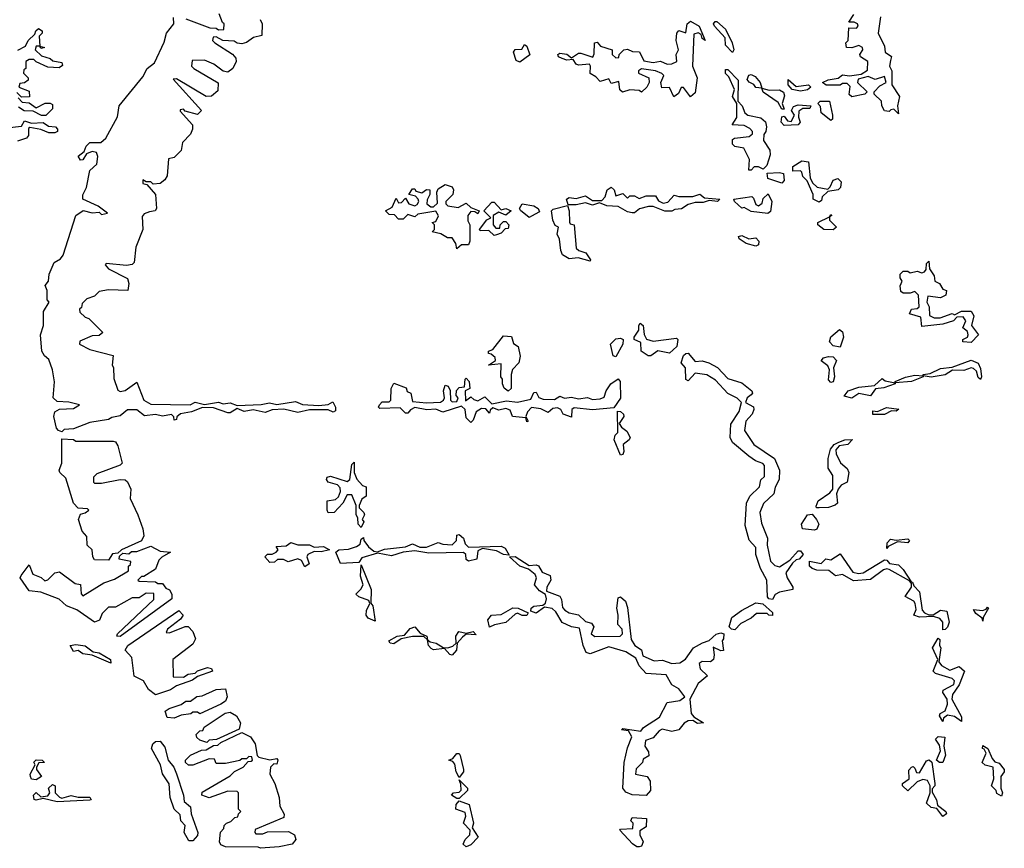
# Model space of a CAD drawing. Extents: x 2106670 to 2323771, y 35271 to 224896.
# Tile 412 of 419: x 2304844 to 2309058, y 180438 to 183983. Entities that reach past the tile are written whole.
import ezdxf

# ---------------------------------------------------------------- set-up
doc = ezdxf.new("R2010")
doc.units = 0

msp = doc.modelspace()

# ---------------------------------------------------------------- linework, layer by layer
at = {"layer": '0CON20XD'}
for points in [[(2305025, 182220), (2305010, 182225), (2305002.5, 182235), (2304990, 182285), (2304994.5, 182305.5), (2305015, 182316.7), (2305075, 182320), (2305100, 182335), (2305055, 182346.7), (2305005, 182348.8), (2304988, 182365), (2304993.9, 182433.9), (2304984.3, 182485), (2304969.2, 182529.2), (2304950, 182545), (2304938.8, 182565), (2304934, 182635), (2304946, 182675), (2304945.8, 182734.2), (2304970, 182775), (2304962.5, 182785), (2304962.5, 182825), (2304953.6, 182846.4), (2304968, 182865), (2304970, 182895), (2304992, 182945), (2305019.6, 182960.4), (2305030, 182975), (2305084.5, 183145), (2305116.4, 183166.4), (2305155, 183156.7), (2305185, 183160), (2305195, 183150), (2305220, 183155), (2305180, 183185), (2305114.2, 183215), (2305114.2, 183234.2), (2305130.6, 183265), (2305145, 183337.5), (2305174.2, 183365.8), (2305178.3, 183398.3), (2305173.3, 183415), (2305155, 183419.2), (2305130, 183410), (2305115, 183383.3), (2305105, 183382.5), (2305095, 183400), (2305120.7, 183419.3), (2305128.3, 183441.7), (2305145, 183457.5), (2305191.9, 183458.1), (2305213.5, 183476.5), (2305262.5, 183567.5), (2305270, 183615), (2305371.8, 183738.2), (2305390, 183775), (2305421.7, 183798.3), (2305463, 183887), (2305472.5, 183925), (2305504.4, 183965), (2305502.5, 183992.5)], [(2305555, 183987.5), (2305658.3, 183948.3), (2305685, 183947.5), (2305695, 183940), (2305718.3, 183941.7), (2305720, 183965), (2305711.7, 183971.7), (2305698.3, 184008.3)], [(2308605, 183580), (2308585, 183600), (2308571.7, 183598.3), (2308565, 183590), (2308545, 183593.3), (2308534, 183615), (2308532.5, 183635), (2308500, 183665), (2308500, 183675), (2308525, 183700), (2308552.5, 183715), (2308545, 183740), (2308505, 183727.5), (2308475, 183740), (2308431.7, 183728.3), (2308430, 183715), (2308470, 183675), (2308460, 183665), (2308405, 183653.3), (2308393, 183663), (2308397.5, 183697.5), (2308385, 183710), (2308365, 183710), (2308355, 183703.3), (2308295, 183703.8), (2308280, 183715), (2308303.9, 183726.1), (2308347, 183733), (2308365, 183746.7), (2308395, 183742.5), (2308445, 183750), (2308472.5, 183767.5), (2308473.8, 183805), (2308442.5, 183825), (2308440, 183835), (2308452.5, 183855), (2308450, 183865), (2308435, 183872.5), (2308405, 183862.5), (2308382.5, 183865), (2308380, 183885), (2308390, 183895), (2308391.7, 183948.3), (2308425, 183947.5), (2308432.5, 183955), (2308430, 183965), (2308415, 183972.5), (2308392.5, 183972.5), (2308413.3, 184005)], [(2308527.5, 183995), (2308518, 183925), (2308545, 183870), (2308547.5, 183845), (2308575.5, 183825.6), (2308570.8, 183809.2), (2308566, 183785), (2308575.8, 183765), (2308576.7, 183705), (2308608.8, 183655), (2308600, 183615), (2308605, 183580)], [(2304837, 183853), (2304869.6, 183870.5), (2304880, 183895), (2304909.3, 183920.7), (2304913.3, 183935), (2304925, 183946), (2304940, 183935), (2304940, 183925), (2304927.5, 183912.5), (2304930, 183870), (2304950, 183865), (2304935, 183860), (2304930, 183870), (2304915, 183870), (2304910, 183855), (2304938.3, 183828.3), (2304975, 183816.7), (2304986.7, 183806.7), (2305025, 183800), (2305027, 183787), (2305013, 183777), (2304965, 183780), (2304915, 183802.5), (2304905, 183812.5), (2304885, 183812.5), (2304870, 183805), (2304870, 183775), (2304861.7, 183768.3), (2304860, 183755), (2304880, 183735), (2304880, 183725), (2304865, 183712.5), (2304845, 183710), (2304840, 183695), (2304885, 183677.5), (2304887, 183653), (2304852.5, 183652.5), (2304831.7, 183671.7)], [(2305873.8, 183983.8), (2305881.2, 183965), (2305880, 183915), (2305845, 183907.5), (2305815, 183886.2), (2305795, 183880), (2305775, 183882.5), (2305761.7, 183891.7), (2305713.6, 183893.6), (2305685, 183910), (2305671.7, 183908.3), (2305670, 183895), (2305680, 183885), (2305755.6, 183835.6), (2305769.1, 183819.1), (2305770.8, 183805), (2305755.7, 183775), (2305735, 183758.8), (2305715, 183763.3), (2305675, 183792.5), (2305635, 183810), (2305581.7, 183808.3), (2305580, 183785), (2305590, 183775), (2305693.6, 183713.6), (2305691.7, 183678.3), (2305665, 183656), (2305642.5, 183655), (2305515, 183730), (2305501.7, 183728.3), (2305622.5, 183595), (2305605, 183577.5), (2305552.5, 183592.5), (2305545, 183600), (2305531.7, 183598.3), (2305531.7, 183591.7), (2305583.9, 183533.9), (2305584, 183515), (2305575, 183493.3), (2305541.7, 183458.3), (2305535, 183423.8), (2305505, 183393.3), (2305481.7, 183388.3), (2305475.5, 183315), (2305465, 183298), (2305445, 183282.5), (2305415, 183280), (2305405, 183290), (2305385, 183290), (2305371.7, 183298.3), (2305371.7, 183281.7), (2305388.3, 183278.3), (2305426, 183236), (2305429.2, 183175), (2305423.9, 183166.1), (2305399.2, 183160.8), (2305377.5, 183152.5), (2305368.3, 183141.7), (2305370.8, 183085), (2305340.7, 183009.3), (2305334, 182945), (2305325, 182936), (2305301.7, 182931.7), (2305215, 182940), (2305210, 182935), (2305225, 182917.5), (2305305, 182876.2), (2305311.2, 182855), (2305307.5, 182825), (2305225, 182827.5), (2305185, 182820), (2305165, 182800), (2305131.7, 182788.3), (2305111.7, 182768.3), (2305108.3, 182751.7), (2305100, 182745), (2305101.7, 182731.7), (2305125, 182710), (2305140, 182705), (2305200, 182645), (2305185, 182632.5), (2305155, 182630), (2305101.7, 182608.3), (2305100, 182595), (2305145, 182572.5), (2305245, 182546.2), (2305240, 182505), (2305245.8, 182495), (2305247.5, 182447.5), (2305265, 182397.5), (2305275, 182392.5), (2305295, 182396.2), (2305345, 182432.5), (2305375.5, 182355.6), (2305405, 182337.5), (2305574.1, 182335.9), (2305595, 182346), (2305635, 182336.2), (2305695, 182346.2), (2305715, 182340), (2305745, 182344), (2305775, 182332.5), (2305877.3, 182337.3), (2305913.9, 182343.9), (2305945, 182336), (2306025, 182348.8), (2306055, 182336.9), (2306125, 182332.5), (2306165, 182336.2), (2306185, 182347.5), (2306196, 182325), (2306195, 182310), (2306186.1, 182303.9), (2306165, 182313.8), (2306085, 182313.8), (2306035, 182302.5), (2305975, 182316.7), (2305925, 182314), (2305895, 182302.5), (2305843.8, 182313.8), (2305805, 182306.7), (2305775, 182320), (2305745, 182301.2), (2305735, 182301.2), (2305673, 182323), (2305626.4, 182323.6), (2305580, 182305), (2305533, 182297), (2305516.4, 182283.6), (2305515, 182272.5), (2305505, 182270), (2305503.6, 182283.6), (2305493.6, 182293.6), (2305455, 182286.7), (2305425, 182294.2), (2305378, 182288), (2305345, 182313.8), (2305306.2, 182313.8), (2305275, 182288.8), (2305238.3, 182281.7), (2305225, 182272.5), (2305145, 182260), (2305075, 182232.5), (2305035, 182230), (2305025, 182220)], [(2307715, 183653.3), (2307685, 183692.5), (2307675, 183692.5), (2307663, 183667), (2307643.9, 183653.9), (2307625, 183692.5), (2307591.7, 183691.7), (2307587.5, 183715), (2307600, 183745), (2307592.5, 183752.5), (2307565, 183763.8), (2307505, 183772.5), (2307492.5, 183765), (2307492.5, 183755), (2307536.7, 183735), (2307537.5, 183715), (2307527.5, 183695), (2307505, 183673.3), (2307495, 183680), (2307455, 183682.5), (2307423.6, 183673.6), (2307413, 183683), (2307408.3, 183718.3), (2307375, 183710), (2307365, 183730), (2307328.3, 183718.3), (2307309.3, 183739.3), (2307285, 183752.5), (2307287.5, 183785), (2307283, 183793), (2307235, 183788.8), (2307225, 183793.3), (2307212.5, 183812.5), (2307185, 183810), (2307165, 183816.7), (2307150, 183825), (2307147.5, 183835), (2307155, 183840), (2307185, 183835.7), (2307205, 183820), (2307235, 183840), (2307245, 183840), (2307297, 183823), (2307303, 183837), (2307303.3, 183885), (2307315, 183887.5), (2307330, 183870), (2307380, 183855), (2307380, 183835), (2307395, 183820), (2307408.3, 183821.7), (2307410, 183835), (2307430, 183855), (2307445, 183857.5), (2307467, 183847), (2307496, 183846), (2307515, 183807.5), (2307555, 183800), (2307585.9, 183805.9), (2307615, 183793.3), (2307635, 183793.8), (2307656.7, 183805), (2307654, 183835), (2307663.8, 183855), (2307654.1, 183894.1), (2307656.7, 183925), (2307665, 183937.5), (2307695, 183927.5), (2307700, 183965), (2307715, 183976.7), (2307752.5, 183955), (2307777.5, 183895), (2307765, 183902.5), (2307760, 183920), (2307747.5, 183927.5), (2307729.3, 183920.7), (2307726, 183855), (2307723.9, 183783.9), (2307743.8, 183735), (2307735, 183670), (2307715, 183653.3)], [(2307895, 183843.3), (2307864.3, 183874.3), (2307863.3, 183905), (2307817.5, 183955), (2307813.3, 183965), (2307820, 183975), (2307827.5, 183975), (2307865, 183942.5), (2307892.5, 183885), (2307900, 183855), (2307895, 183843.3)], [(2306985, 183802), (2306969.3, 183809.3), (2306957.5, 183845), (2306964.2, 183855.8), (2306993, 183857), (2307005, 183877.5), (2307015, 183870), (2307027, 183833), (2306985, 183802)], [(2307975, 183340), (2307965, 183340), (2307966.7, 183385), (2307943.6, 183433.6), (2307905, 183440), (2307895, 183450), (2307895, 183470), (2307903, 183477), (2307966.4, 183483.6), (2307980, 183495), (2307980, 183505), (2307968.3, 183518.3), (2307945, 183530), (2307893, 183533), (2307913.3, 183565), (2307912.5, 183625), (2307894.2, 183655), (2307903.3, 183685), (2307878.8, 183738.8), (2307865, 183752.5), (2307865, 183770), (2307875, 183770), (2307918.8, 183725), (2307917.5, 183635), (2307936.2, 183615), (2307947.5, 183585), (2307960, 183575), (2308015, 183563.3), (2308035.9, 183545.9), (2308040, 183525), (2308037.5, 183505), (2308028.3, 183491.7), (2308027, 183467), (2308053.8, 183425), (2308056, 183405), (2308040.7, 183359.3), (2308025, 183343.8), (2308005, 183353.3), (2307986.7, 183353.3), (2307975, 183340)], [(2308115, 183600), (2308105, 183600), (2308089.3, 183629.3), (2308025, 183673.3), (2308020, 183690), (2307995, 183693.3), (2307986.2, 183706.2), (2307966.2, 183716.2), (2307957, 183727), (2307964.1, 183745.9), (2307975, 183748.8), (2307990.8, 183740.8), (2308012.5, 183715), (2308020, 183690), (2308051.2, 183681.2), (2308095, 183683.3), (2308113, 183673), (2308117, 183657), (2308107.5, 183625), (2308115, 183600)], [(2308185, 183677.5), (2308150, 183685), (2308133.3, 183705), (2308133, 183727), (2308167.5, 183697.5), (2308220, 183705), (2308230, 183695), (2308215, 183683.8), (2308185, 183677.5)], [(2304838.3, 183648.3), (2304855, 183630), (2304885, 183627.5), (2304915, 183606.7), (2304953.6, 183626.4), (2304975, 183626.2), (2304985, 183620), (2304985, 183602.5), (2304956.1, 183573.9), (2304937, 183573), (2304901.7, 183591.7), (2304863.9, 183593.9), (2304838.8, 183608.8)], [(2308115, 183530), (2308103.3, 183545), (2308105, 183567.5), (2308115, 183570), (2308130, 183550), (2308145, 183547.5), (2308160, 183575), (2308146.7, 183595), (2308155, 183612.5), (2308175, 183618.8), (2308230, 183615), (2308226, 183604), (2308195, 183603.8), (2308178.8, 183591.2), (2308176.2, 183566.2), (2308183.3, 183545), (2308175, 183533.3), (2308115, 183530)], [(2308315, 183552.5), (2308273.3, 183585), (2308271.7, 183611.7), (2308260, 183625), (2308270, 183635), (2308310, 183635), (2308322.5, 183575), (2308321.7, 183558.3), (2308315, 183552.5)], [(2304790, 183520), (2304851.7, 183528.3), (2304865, 183550), (2304895, 183540), (2304945, 183543.3), (2304968.3, 183528.3), (2304997.5, 183525), (2305006.7, 183515), (2305006.7, 183505), (2304995, 183498.8), (2304969.3, 183499.3), (2304935, 183513.3), (2304888.3, 183521.7), (2304882.5, 183517.5), (2304882.5, 183487.5), (2304873.3, 183476.7), (2304835, 183464)], [(2308265, 183202.5), (2308240, 183215), (2308240, 183235), (2308213.8, 183293.8), (2308195, 183312.5), (2308191.2, 183331.2), (2308185, 183336.7), (2308153.3, 183335), (2308153.3, 183355), (2308190.6, 183379.4), (2308220, 183375), (2308226.7, 183306.7), (2308236.7, 183285), (2308257.3, 183267.3), (2308301.7, 183258.3), (2308312.5, 183267.5), (2308325, 183296.2), (2308345, 183303.3), (2308359.6, 183289.5), (2308356.2, 183265), (2308346.7, 183255), (2308301.7, 183248.3), (2308277.5, 183225), (2308275, 183210), (2308265, 183202.5)], [(2308105, 183283.8), (2308045, 183303.3), (2308043.3, 183326.7), (2308095, 183330), (2308112.5, 183325), (2308115.8, 183295), (2308105, 183283.8)], [(2306715, 183002.5), (2306710, 183025), (2306695, 183050), (2306675, 183050), (2306647, 183067), (2306610, 183075), (2306620, 183085), (2306620, 183105), (2306610, 183115), (2306625, 183120), (2306636.4, 183143.6), (2306625, 183163.3), (2306548.3, 183151.7), (2306535, 183140), (2306505, 183150), (2306485, 183130), (2306465, 183130), (2306448.3, 183148.3), (2306425, 183150), (2306410, 183165), (2306438.3, 183181.7), (2306455, 183220), (2306465, 183200), (2306478.3, 183201.7), (2306495, 183220), (2306510, 183195), (2306535, 183187.5), (2306545, 183192.5), (2306552.5, 183205), (2306550, 183215), (2306538.3, 183228.3), (2306510, 183235), (2306525, 183260), (2306535, 183260), (2306540, 183250), (2306565, 183242.5), (2306585, 183256.7), (2306600, 183255), (2306600, 183235), (2306587.5, 183212.5), (2306586.7, 183195), (2306603, 183183), (2306615, 183182.5), (2306631.7, 183198.3), (2306630, 183245), (2306635, 183260), (2306665, 183277.5), (2306695, 183267.5), (2306700, 183255), (2306697.5, 183235), (2306667.5, 183205), (2306667.5, 183195), (2306676.2, 183186.2), (2306720.7, 183179.3), (2306755, 183197.5), (2306775, 183180), (2306810, 183165), (2306805, 183152.5), (2306791.7, 183161.7), (2306775, 183162.5), (2306762.5, 183145), (2306762.5, 183122.5), (2306770, 183105), (2306770, 183035), (2306765, 183020), (2306735, 183020), (2306715, 183002.5)], [(2307465, 183156.7), (2307445, 183161.2), (2307405, 183183.8), (2307357, 183187), (2307325, 183200), (2307295, 183190), (2307265, 183200), (2307225, 183191.2), (2307191.7, 183191.7), (2307183.8, 183215), (2307195, 183222.5), (2307225, 183218.8), (2307265, 183230), (2307295, 183210), (2307335, 183210), (2307350, 183225), (2307357.5, 183255), (2307375, 183266.7), (2307387.5, 183255), (2307395, 183230), (2307425, 183240), (2307445, 183220), (2307455, 183230), (2307475, 183230), (2307495, 183217.5), (2307525, 183230), (2307565, 183230), (2307578.3, 183208.3), (2307597.7, 183197.7), (2307617.5, 183202.5), (2307645, 183232.5), (2307665, 183226.7), (2307725, 183226.2), (2307755, 183236.2), (2307775, 183221.2), (2307840, 183215), (2307830, 183205), (2307795, 183210), (2307769.6, 183200.5), (2307735, 183201.2), (2307705, 183192.5), (2307675.9, 183174.1), (2307648.3, 183171.7), (2307635, 183163.8), (2307605, 183164), (2307555, 183183.3), (2307535, 183183.8), (2307496, 183174), (2307475, 183157.5), (2307465, 183156.7)], [(2308045, 183153.3), (2307975, 183162.5), (2307945, 183180), (2307935, 183176.7), (2307902.5, 183205), (2307900, 183215), (2307976.7, 183226.7), (2307985, 183220), (2307995, 183192.5), (2308005, 183186.7), (2308021.2, 183198.8), (2308025, 183217.5), (2308047.5, 183237.5), (2308062.5, 183205), (2308057, 183163), (2308045, 183153.3)], [(2306875, 183060), (2306851.7, 183081.7), (2306815, 183080), (2306812.5, 183085), (2306843.6, 183126.4), (2306860, 183135), (2306830, 183165), (2306865, 183202.5), (2306875, 183202.5), (2306905, 183170), (2306925, 183175.7), (2306946.7, 183165), (2306925, 183147.5), (2306895, 183160), (2306870, 183145), (2306870, 183105), (2306881.7, 183091.7), (2306898.3, 183091.7), (2306900, 183105), (2306915, 183120), (2306925, 183120), (2306937.5, 183105), (2306935, 183090), (2306921.7, 183088.3), (2306905, 183070), (2306885, 183062.5), (2306875, 183060)], [(2307025, 183137.5), (2306986.7, 183166.7), (2306983.3, 183175), (2306994, 183196), (2307045, 183186.7), (2307062.5, 183175), (2307068.3, 183161.7), (2307035, 183142.5), (2307025, 183137.5)], [(2307285, 182950), (2307234.4, 182964.4), (2307195, 182960.6), (2307167, 182977), (2307159.2, 182995), (2307154.2, 183044.2), (2307144.2, 183065), (2307150, 183095), (2307135, 183103.3), (2307126.2, 183125), (2307120, 183165), (2307127, 183173), (2307188.3, 183188.3), (2307195.9, 183165.9), (2307196.7, 183116.7), (2307200, 183110), (2307216.7, 183105), (2307226.1, 183006.1), (2307237.5, 182995), (2307266.2, 182985), (2307287.5, 182955), (2307285, 182950)], [(2308325, 183083.8), (2308285, 183086.2), (2308260, 183105), (2308260, 183115), (2308310, 183140), (2308315, 183150), (2308320, 183145), (2308310, 183140), (2308310, 183125), (2308340, 183095), (2308325, 183083.8)], [(2307995, 183014), (2307953.3, 183025), (2307922.5, 183045), (2307920, 183055), (2307935, 183060), (2307965, 183046), (2307995, 183050), (2308007.5, 183035), (2308005, 183020), (2307995, 183014)], [(2308915, 182602.5), (2308880, 182605), (2308880, 182615), (2308900, 182625), (2308903.3, 182635), (2308899.3, 182649.3), (2308880, 182665), (2308892.5, 182695), (2308881.7, 182711.7), (2308855, 182710), (2308840, 182695), (2308795, 182680), (2308705, 182670), (2308700, 182710), (2308652.5, 182725), (2308660, 182745), (2308685, 182747.5), (2308692.5, 182755), (2308690, 182805), (2308675, 182820), (2308655, 182812.5), (2308625, 182813.3), (2308615, 182820), (2308612.5, 182845), (2308620, 182865), (2308611.7, 182878.3), (2308612.5, 182895), (2308625, 182906.7), (2308645, 182906.7), (2308655, 182900), (2308685, 182907.5), (2308705, 182900), (2308716.2, 182903.8), (2308723.8, 182915), (2308725, 182940), (2308735, 182950), (2308737.5, 182917.5), (2308757, 182887), (2308760, 182865), (2308780, 182855), (2308795, 182830), (2308810, 182825), (2308806.7, 182805), (2308785, 182793.3), (2308730, 182800), (2308726.7, 182775), (2308736.2, 182755), (2308737.5, 182717.5), (2308757, 182707), (2308783, 182707), (2308835, 182726.2), (2308845, 182720), (2308875, 182736.2), (2308915, 182736.2), (2308926.7, 182716.7), (2308916.7, 182675), (2308946.7, 182635), (2308915, 182602.5)], [(2307545, 182544.4), (2307533.3, 182545), (2307503.3, 182565), (2307501.7, 182601.7), (2307473.3, 182615), (2307473.3, 182625), (2307493.3, 182655), (2307493.3, 182675), (2307500, 182685), (2307512.5, 182675), (2307516, 182636), (2307526.2, 182616.2), (2307555, 182607.5), (2307655, 182620), (2307660, 182615), (2307655.6, 182584.4), (2307625, 182556.2), (2307575, 182566.7), (2307545, 182544.4)], [(2308355, 182582.5), (2308325, 182587.5), (2308310, 182605), (2308315, 182626.7), (2308352.5, 182657.5), (2308365, 182647.5), (2308370, 182625), (2308355, 182582.5)], [(2306935, 182393.3), (2306917, 182407), (2306910, 182425), (2306910, 182445), (2306902.5, 182455), (2306905, 182510), (2306850, 182505), (2306880, 182525), (2306878.3, 182538.3), (2306862.5, 182552.5), (2306850, 182555), (2306850, 182565), (2306868.3, 182571.7), (2306915, 182630), (2306948.3, 182628.3), (2306957.5, 182597.5), (2306977.5, 182585), (2306986.4, 182543.6), (2306980, 182515), (2306953.6, 182486.4), (2306947.5, 182465), (2306946.7, 182405), (2306935, 182393.3)], [(2307395, 182540), (2307383.8, 182545), (2307372, 182595), (2307395, 182618), (2307415, 182620), (2307426.2, 182615), (2307425.7, 182595), (2307395, 182540)], [(2308065, 181502.5), (2308050, 181505), (2308043.6, 181513.6), (2308040.8, 181585), (2308014.2, 181635), (2307994.3, 181695), (2307994, 181725), (2307966.1, 181756.1), (2307948.3, 181818.3), (2307954.5, 181915), (2307969.2, 181945), (2308010, 181985), (2308016.1, 182013.9), (2308031.2, 182028.8), (2308031.2, 182075), (2308024.2, 182084.2), (2307993.3, 182095), (2307963.8, 182115), (2307895, 182174.2), (2307884.3, 182195.7), (2307886.8, 182253.2), (2307923, 182307), (2307932.5, 182345), (2307914.2, 182364.2), (2307875, 182384.2), (2307821.2, 182441.2), (2307785, 182464.3), (2307735, 182471.2), (2307705, 182437.5), (2307695, 182443.8), (2307693.3, 182493.3), (2307674.4, 182515), (2307685, 182546.7), (2307694.4, 182555.6), (2307705, 182555.7), (2307735, 182520), (2307765, 182523.8), (2307792.5, 182515), (2307830, 182495), (2307875, 182448), (2307935, 182430), (2307976.7, 182395), (2307980, 182385), (2307975, 182377.5), (2307957.5, 182365), (2307950, 182345), (2307985, 182326.2), (2307986.2, 182315), (2307978, 182295), (2307951.2, 182265), (2307945.7, 182225), (2307985.5, 182165.5), (2308074, 182105), (2308095.5, 182055.5), (2308093.8, 182015), (2308077.5, 181982.5), (2308072, 181955), (2308026.4, 181913.6), (2308010.8, 181875), (2308018.7, 181828.7), (2308044, 181765), (2308043.3, 181735), (2308056.9, 181666.9), (2308075, 181648), (2308095, 181642.5), (2308140, 181670), (2308175, 181710), (2308185, 181710), (2308197.5, 181695), (2308180, 181675), (2308167.5, 181672.5), (2308151.7, 181658.3), (2308123, 181617), (2308128.8, 181595), (2308153.3, 181555), (2308152.5, 181545), (2308095, 181533.3), (2308077, 181523), (2308065, 181502.5)], [(2308315, 182431.2), (2308305, 182442.5), (2308310, 182485), (2308301.7, 182501.7), (2308273.6, 182523.6), (2308284.3, 182535.7), (2308305, 182542.5), (2308325, 182540), (2308340, 182525), (2308327, 182493), (2308331.2, 182455), (2308325, 182433.8), (2308315, 182431.2)], [(2308405, 182364.4), (2308372.5, 182372.5), (2308390, 182395), (2308435, 182410.8), (2308502, 182418), (2308535, 182447.5), (2308548.3, 182438.3), (2308590, 182430), (2308590, 182435), (2308635, 182453.3), (2308675, 182462.5), (2308710, 182460), (2308710, 182465), (2308740, 182470), (2308785, 182490.8), (2308835, 182496), (2308915, 182526.7), (2308945, 182513.3), (2308955, 182490), (2308960, 182455), (2308955, 182443.3), (2308945, 182452.5), (2308938.8, 182478.8), (2308925, 182491.2), (2308915, 182493.8), (2308885, 182482.5), (2308836.4, 182483.6), (2308805, 182464.3), (2308745, 182453.3), (2308710, 182460), (2308710, 182455), (2308660, 182435), (2308590, 182430), (2308590, 182425), (2308541.7, 182408.3), (2308506.2, 182403.8), (2308485, 182373.3), (2308435, 182384.2), (2308405, 182364.4)], [(2306775, 182260), (2306755, 182280), (2306750, 182315), (2306735, 182330), (2306655, 182304), (2306625, 182316.2), (2306586.1, 182313.9), (2306535, 182323.3), (2306516, 182314), (2306505, 182300), (2306495, 182300), (2306473, 182323), (2306385, 182320), (2306380, 182325), (2306383.3, 182335), (2306395, 182347.5), (2306425, 182347.5), (2306432.5, 182355), (2306433.3, 182405), (2306445, 182427.5), (2306498.3, 182408.3), (2306501.7, 182391.7), (2306517.5, 182385), (2306525, 182350), (2306585, 182343.3), (2306645, 182346.7), (2306657.5, 182355), (2306662.5, 182365), (2306657.5, 182395), (2306665, 182420), (2306677.5, 182415), (2306687, 182397), (2306687.5, 182355), (2306695, 182347.5), (2306715, 182350), (2306720, 182365), (2306712.5, 182375), (2306713, 182397), (2306725, 182410), (2306748.3, 182411.7), (2306750, 182445), (2306755, 182450), (2306767.5, 182435), (2306770, 182405), (2306750, 182395), (2306752.5, 182352.5), (2306775, 182370), (2306787.5, 182357.5), (2306805, 182352.5), (2306835, 182370), (2306865, 182340), (2306927, 182353), (2306975, 182346.2), (2307031.2, 182358.8), (2307045, 182387.5), (2307055, 182390), (2307066.2, 182366.2), (2307085, 182358.8), (2307132.5, 182357.5), (2307155, 182372.5), (2307175, 182363.3), (2307205, 182367.5), (2307235, 182361.2), (2307273.8, 182366.2), (2307295, 182358), (2307328.6, 182361.4), (2307345, 182367.5), (2307353.8, 182395), (2307373.3, 182425), (2307405, 182446.7), (2307413.3, 182435), (2307415.8, 182364.2), (2307387, 182323), (2307295, 182313.3), (2307217, 182323), (2307207.5, 182315), (2307205, 182282.5), (2307170, 182295), (2307160, 182315), (2307145, 182322.5), (2307125, 182320), (2307105, 182302.5), (2307075, 182318), (2307035, 182323.3), (2307017.5, 182305), (2307010, 182285), (2307020, 182265), (2307015, 182262.5), (2307010, 182280), (2306953.3, 182285), (2306943, 182313), (2306925, 182320), (2306895, 182312.5), (2306868.3, 182321.7), (2306857.5, 182312.5), (2306855, 182300), (2306838.3, 182318.3), (2306820.4, 182319.5), (2306797.5, 182305), (2306785, 182270), (2306775, 182260)], [(2307415, 182120), (2307387.5, 182185), (2307392.5, 182205), (2307403.6, 182216.4), (2307402.5, 182307.5), (2307415, 182306), (2307427.5, 182295), (2307430, 182285), (2307410, 182255), (2307419.3, 182239.3), (2307443, 182223), (2307456.2, 182195), (2307452.5, 182185), (2307426.7, 182165), (2307430, 182135), (2307425, 182122.5), (2307415, 182120)], [(2308495, 182293.8), (2308495, 182310), (2308515, 182306), (2308553.3, 182323.3), (2308606.2, 182316.2), (2308595, 182307.5), (2308575, 182310), (2308545, 182294.2), (2308495, 182293.8)], [(2305225, 181670), (2305165, 181672.5), (2305157.5, 181685), (2305154.1, 181714.1), (2305132.9, 181735), (2305131.4, 181771.4), (2305112.2, 181795), (2305096.1, 181843.9), (2305105, 181867.5), (2305125, 181872.5), (2305140, 181885), (2305135, 181890), (2305095, 181893.3), (2305075, 181914), (2305042, 182022), (2305016.7, 182045), (2305013.3, 182055), (2305024.5, 182085), (2305025, 182190), (2305075, 182187.5), (2305085, 182180), (2305245, 182180), (2305255, 182177.5), (2305265, 182160), (2305283.3, 182085), (2305275, 182076.7), (2305175, 182040), (2305160, 182025), (2305160, 182005), (2305165, 182000), (2305195, 182000), (2305275, 182016.2), (2305295, 182013.8), (2305305, 182006), (2305319.4, 181975), (2305317.1, 181935), (2305350, 181865), (2305371.1, 181805), (2305375.6, 181774.4), (2305365, 181753.3), (2305280, 181715), (2305265, 181700), (2305241.7, 181698.3), (2305225, 181670)], [(2308265, 181893.8), (2308254.2, 181894.2), (2308252.3, 181902.3), (2308260.8, 181925), (2308310.8, 181959.2), (2308323.8, 181975), (2308323.3, 182033.3), (2308304.2, 182064.2), (2308303.1, 182105), (2308313.8, 182146.2), (2308330, 182165), (2308350, 182175), (2308375, 182185.7), (2308407.5, 182187.5), (2308387.5, 182165), (2308350.7, 182159.3), (2308337, 182143), (2308337.5, 182125), (2308356.4, 182086.4), (2308385, 182063.3), (2308392.5, 182045), (2308385.8, 182005), (2308358.8, 181991.2), (2308346.7, 181975), (2308340, 181955), (2308343.8, 181915), (2308334.2, 181905.8), (2308305, 181896), (2308265, 181893.8)], [(2306305, 181810), (2306293.3, 181825), (2306291.7, 181851.7), (2306284.1, 181864.1), (2306283.8, 181905), (2306265, 181950), (2306245, 181950), (2306227.5, 181915), (2306190, 181875), (2306165, 181873.3), (2306160, 181885), (2306160, 181925), (2306195, 181930), (2306208.3, 181941.7), (2306217.5, 181965), (2306215, 181980), (2306203.6, 181993.6), (2306163.8, 182005), (2306157.5, 182015), (2306160, 182025), (2306175, 182030), (2306245, 182006.7), (2306256.7, 182015), (2306265, 182080), (2306275, 182090), (2306276.2, 182045), (2306287.5, 182017.5), (2306310.7, 181990.7), (2306326.7, 181985), (2306327.5, 181945), (2306308.8, 181931.2), (2306296.7, 181905), (2306297.5, 181895), (2306317.5, 181875), (2306320, 181865), (2306310, 181845), (2306317.5, 181835), (2306305, 181810)], [(2308245, 181798.8), (2308194, 181804), (2308189.2, 181825), (2308215, 181863.8), (2308235, 181866.7), (2308253.8, 181845), (2308263.3, 181825), (2308255, 181803.8), (2308245, 181798.8)], [(2306216.7, 181656.7), (2306197.5, 181705), (2306210, 181715), (2306251.7, 181718.3), (2306285, 181728.8), (2306300.7, 181739.3), (2306305, 181760), (2306315, 181767.5), (2306316.7, 181755), (2306337.3, 181727.3), (2306359.3, 181709.3), (2306375, 181706.7), (2306405, 181717.5), (2306495, 181727.5), (2306525, 181740), (2306556, 181726), (2306585, 181726), (2306635, 181746), (2306655, 181738.6), (2306695, 181736), (2306713.8, 181755), (2306715, 181777.5), (2306725, 181780), (2306743.8, 181765), (2306751.1, 181741.1), (2306765, 181726.2), (2306905, 181730), (2306922, 181722), (2306938.3, 181691.7), (2306915, 181694.2), (2306885, 181710.8), (2306825, 181720), (2306805, 181710), (2306800, 181675), (2306765, 181666.7), (2306755, 181673.3), (2306753.3, 181695), (2306744, 181704), (2306595, 181700), (2306535, 181710.8), (2306485, 181704.2), (2306435, 181688.6), (2306375, 181700), (2306308.8, 181681.2), (2306295, 181660), (2306216.7, 181656.7)], [(2308555, 181720), (2308556.7, 181745), (2308570, 181760), (2308595, 181756.2), (2308645, 181762.5), (2308652.5, 181755), (2308645, 181744.3), (2308600.7, 181749.3), (2308560.7, 181729.3), (2308555, 181720)], [(2305275, 181343.8), (2305260, 181345), (2305263.3, 181355), (2305418.3, 181501.7), (2305418.3, 181528.3), (2305385, 181530), (2305355, 181510), (2305325, 181510), (2305255, 181470), (2305225, 181470), (2305197, 181443), (2305185.9, 181414.1), (2305165, 181404.5), (2305088.5, 181458.5), (2305045, 181474.4), (2305013.6, 181503.6), (2304934.2, 181534.2), (2304885, 181540), (2304846.2, 181595), (2304850, 181605), (2304885, 181650), (2304900, 181610), (2304936.1, 181596.1), (2304952.5, 181582.5), (2304965, 181586.7), (2304995, 181615.8), (2305015, 181620), (2305081.2, 181571.2), (2305105, 181566), (2305107, 181527), (2305115, 181517.5), (2305205, 181573.8), (2305250.7, 181589.3), (2305310, 181625), (2305310, 181645), (2305318.3, 181651.7), (2305320, 181665), (2305270, 181675), (2305271.7, 181688.3), (2305285, 181700), (2305311.7, 181698.3), (2305323, 181707), (2305345, 181707.5), (2305405, 181730), (2305445, 181709.2), (2305490, 181705), (2305453, 181683), (2305439.7, 181670.3), (2305425, 181632.5), (2305375, 181600), (2305365, 181600), (2305350, 181585), (2305355, 181580), (2305425, 181577.5), (2305435, 181570), (2305455, 181570), (2305470, 181550), (2305485, 181543.3), (2305495.7, 181525), (2305495.8, 181505), (2305275, 181343.8)], [(2306065, 181642.5), (2306049.6, 181669.5), (2306035, 181676.2), (2305993.6, 181663.6), (2305973, 181673), (2305947, 181673), (2305935, 181662.5), (2305915, 181660), (2305893.3, 181685), (2305904.1, 181695.9), (2305925, 181696.7), (2305942.5, 181705), (2305950, 181715), (2305941.7, 181728.3), (2305985, 181731.2), (2306005, 181746.2), (2306035, 181735.8), (2306085, 181735.8), (2306105, 181726.2), (2306145, 181728.8), (2306170, 181715), (2306135, 181706.7), (2306105, 181707.5), (2306077.5, 181695), (2306073.3, 181685), (2306082.5, 181655), (2306065, 181642.5)], [(2307525, 180663.3), (2307465, 180666.7), (2307438.3, 180678.3), (2307425.8, 180695), (2307430.8, 180805), (2307445, 180867.5), (2307464, 180915), (2307450, 180940), (2307420, 180945), (2307425, 180950), (2307501.7, 180938.3), (2307514, 180955), (2307582, 180998), (2307615, 181062), (2307669.3, 181070.7), (2307690, 181085), (2307665, 181120), (2307635, 181136.7), (2307610.3, 181180.3), (2307525, 181186.2), (2307495, 181218.8), (2307481.2, 181251.2), (2307438.1, 181278.1), (2307365, 181300), (2307285, 181269.2), (2307268.8, 181275), (2307255.8, 181305), (2307239.7, 181379.7), (2307205, 181385.8), (2307165, 181404.3), (2307139.1, 181449.1), (2307123.2, 181463.2), (2307090.7, 181469.3), (2307055, 181444.2), (2307031.7, 181451.7), (2307033.3, 181465), (2307045, 181473.3), (2307082.5, 181477.5), (2307093.6, 181486.4), (2307098.8, 181505), (2307093.8, 181523.8), (2307068.6, 181538.6), (2307046.7, 181565), (2307056, 181595), (2307049.7, 181609.7), (2307022, 181632), (2306984, 181645), (2306940, 181685), (2306965, 181685.6), (2307025, 181648), (2307055, 181651.2), (2307065, 181646.2), (2307079.7, 181619.7), (2307114, 181605), (2307117.1, 181585), (2307100, 181555), (2307098.3, 181538.3), (2307155, 181516.2), (2307162.7, 181502.7), (2307167.3, 181467.3), (2307177.1, 181457.1), (2307195.7, 181445.7), (2307235, 181436.2), (2307265, 181407.5), (2307291.2, 181401.2), (2307301.2, 181385), (2307290, 181355), (2307305, 181343.8), (2307414, 181346), (2307423.8, 181355), (2307422, 181375), (2307403.1, 181395), (2307405.8, 181435), (2307399.2, 181465), (2307405, 181510), (2307415, 181513.3), (2307436, 181495), (2307445, 181467.5), (2307461.5, 181331.5), (2307475.9, 181305.9), (2307505, 181286.7), (2307511.2, 181261.2), (2307559.6, 181239.5), (2307595, 181242.5), (2307635, 181228.6), (2307669.3, 181230.7), (2307693.6, 181246.4), (2307728, 181295), (2307766.4, 181316.4), (2307795, 181326.7), (2307825, 181353.3), (2307845, 181360), (2307857.5, 181355), (2307856.4, 181333.6), (2307850, 181325), (2307856.4, 181283.6), (2307845, 181282.5), (2307811.7, 181298.3), (2307816.7, 181265), (2307812.5, 181245), (2307800, 181235), (2307765, 181237.5), (2307751.7, 181228.3), (2307756.7, 181205), (2307787.5, 181175), (2307747.5, 181142.5), (2307712.5, 181075), (2307717.5, 181015), (2307729.6, 180999.5), (2307770, 180975), (2307745, 180971.2), (2307725, 180984), (2307705, 180982.9), (2307687, 180973), (2307665, 180943.8), (2307635, 180936.7), (2307593, 180947), (2307580, 180940), (2307555, 180910), (2307521.7, 180898.3), (2307520, 180875), (2307535, 180850), (2307537, 180833), (2307511.7, 180818.3), (2307510, 180805), (2307481.7, 180778.3), (2307480, 180755), (2307530, 180745), (2307542.5, 180725), (2307543.8, 180685), (2307525, 180663.3)], [(2308795, 181372.5), (2308794.2, 181405), (2308781.4, 181421.4), (2308755, 181430), (2308695, 181426.2), (2308670, 181435), (2308680.7, 181459.3), (2308676.7, 181485), (2308670, 181495), (2308633.3, 181515), (2308660, 181555), (2308660, 181570), (2308651.7, 181581.7), (2308565, 181630), (2308555, 181634), (2308540.3, 181629.7), (2308485, 181587.1), (2308412.3, 181582.3), (2308365, 181608.6), (2308335, 181603.8), (2308306.9, 181626.9), (2308255, 181628), (2308235, 181634.2), (2308224.2, 181645), (2308223.9, 181666.1), (2308274, 181656), (2308294.4, 181675.6), (2308315, 181672), (2308355, 181697.5), (2308408.8, 181618.8), (2308432.9, 181612.9), (2308453.4, 181616.6), (2308545, 181672.5), (2308555, 181670), (2308566.2, 181656.2), (2308605, 181650), (2308625, 181631.2), (2308658.3, 181578.3), (2308665, 181576.7), (2308670, 181560), (2308694, 181535), (2308706.2, 181456.2), (2308715.8, 181445.8), (2308735, 181436.2), (2308753.6, 181436.4), (2308785, 181456), (2308812, 181452), (2308822, 181405), (2308815, 181383.3), (2308805, 181373.3), (2308795, 181372.5)], [(2306365, 181410), (2306335, 181422.5), (2306327.5, 181435), (2306328.8, 181455), (2306343.3, 181485), (2306338.3, 181498.3), (2306295, 181513.3), (2306282.5, 181525), (2306304.1, 181545.9), (2306313.8, 181565), (2306302.7, 181602.7), (2306305, 181650), (2306348, 181545), (2306347, 181487), (2306355.7, 181475), (2306365, 181410)], [(2306855, 181383.3), (2306846.9, 181415), (2306863.3, 181435), (2306905, 181438.1), (2306955, 181466), (2306977.5, 181465), (2307020, 181445), (2307013.9, 181433.9), (2306995, 181433.8), (2306975, 181443.3), (2306965, 181440), (2306925, 181404.2), (2306875.8, 181394.2), (2306855, 181383.3)], [(2307905, 181372.5), (2307890, 181375), (2307880, 181385), (2307892, 181425), (2307933.3, 181455), (2307995, 181487.5), (2308023.6, 181483.6), (2308065.9, 181445.9), (2308065, 181433.8), (2308050, 181435), (2308042.5, 181442.5), (2307997.5, 181442.5), (2307975, 181422.5), (2307930.7, 181399.3), (2307905, 181372.5)], [(2308965, 181410), (2308963, 181423), (2308935, 181442), (2308925, 181460), (2308964.3, 181455.7), (2308979.3, 181460.7), (2308985, 181470), (2308990, 181465), (2308966.7, 181425), (2308965, 181410)], [(2305425, 181094), (2305395, 181116.7), (2305374.2, 181154.2), (2305334.2, 181174.2), (2305324.5, 181254.5), (2305296.2, 181285), (2305307.5, 181305), (2305525, 181455.8), (2305543.3, 181435), (2305532, 181418), (2305477.5, 181375), (2305471.7, 181361.7), (2305485, 181360), (2305553, 181387), (2305565, 181386), (2305585.7, 181365), (2305596.8, 181333.2), (2305585, 181311.2), (2305500, 181245), (2305501.7, 181171.7), (2305545, 181170), (2305565, 181182.5), (2305595, 181187.5), (2305605, 181196.7), (2305648.3, 181211.7), (2305665, 181206.7), (2305670, 181195), (2305605, 181172.5), (2305583.3, 181156.7), (2305515, 181132.5), (2305490, 181115), (2305425, 181094)], [(2306695, 181263.3), (2306685, 181266.2), (2306662.5, 181292.5), (2306615, 181287.1), (2306605, 181292.9), (2306594.2, 181305), (2306590, 181330), (2306573.8, 181343.8), (2306525.7, 181344.3), (2306476.7, 181333.3), (2306445, 181312.5), (2306430, 181315), (2306423.8, 181325), (2306460, 181345), (2306490.7, 181349.3), (2306515, 181378.8), (2306535, 181385.8), (2306558, 181358), (2306586.7, 181345), (2306590, 181330), (2306600.8, 181320.8), (2306626.2, 181315), (2306656.2, 181296.2), (2306675.9, 181295.9), (2306697.9, 181302.1), (2306712.5, 181315), (2306710, 181345), (2306723.3, 181365), (2306755, 181357.5), (2306785, 181365.8), (2306798.3, 181351.7), (2306755, 181353.3), (2306738.6, 181341.4), (2306716.7, 181315), (2306714, 181285), (2306695, 181263.3)], [(2308875, 180980), (2308845, 181001.2), (2308815, 181006.7), (2308797.5, 180995), (2308795, 180980), (2308780, 181005), (2308783.3, 181015), (2308804.2, 181025.8), (2308814, 181055), (2308813.3, 181075), (2308794.1, 181104.1), (2308796.4, 181113.6), (2308841.7, 181138.3), (2308843.9, 181153.9), (2308834.2, 181164.2), (2308762.5, 181185), (2308752.5, 181195), (2308772.5, 181245), (2308750, 181295), (2308775, 181336.7), (2308781.7, 181331.7), (2308780, 181305), (2308785.7, 181295), (2308777.5, 181235), (2308789.2, 181219.2), (2308825, 181200), (2308865, 181216), (2308886.7, 181195), (2308865, 181137.5), (2308836.2, 181095), (2308832.5, 181075), (2308875, 181000), (2308875, 180980)], [(2305235, 181230), (2305155, 181263.3), (2305115, 181270), (2305095, 181283.3), (2305075, 181280), (2305060, 181305), (2305085, 181310), (2305125, 181303.8), (2305158.8, 181278.8), (2305185, 181273.3), (2305232.5, 181245), (2305235, 181230)], [(2305505, 180993.8), (2305475, 180997.5), (2305467.5, 181025), (2305484.1, 181035.9), (2305535, 181052.5), (2305555, 181067.5), (2305575, 181067.5), (2305603, 181087), (2305625, 181090), (2305685, 181117.5), (2305725, 181120), (2305732.5, 181085), (2305725, 181066.7), (2305705, 181053.8), (2305615, 181012.5), (2305605, 181020), (2305585, 181020), (2305577, 181013), (2305535, 181007.5), (2305505, 180993.8)], [(2305645, 180890), (2305615, 180900), (2305601.7, 180911.7), (2305600, 180925), (2305615, 180940), (2305628.3, 180941.7), (2305633.6, 180956.4), (2305724.1, 181015.9), (2305745, 181020), (2305772, 181005), (2305788.6, 180975), (2305783.3, 180946.7), (2305687, 180903), (2305655, 180900), (2305645, 180890)], [(2305875, 180437.5), (2305865, 180442.5), (2305725, 180443.3), (2305705, 180452.5), (2305700, 180465), (2305703, 180507), (2305718.3, 180521.7), (2305720, 180535), (2305730, 180545), (2305748.3, 180551.7), (2305765, 180570), (2305778.3, 180571.7), (2305780, 180585), (2305790, 180595), (2305780, 180605), (2305780, 180675), (2305775, 180680), (2305735, 180682.5), (2305655, 180653.8), (2305623.8, 180665), (2305625, 180677.5), (2305745, 180747.5), (2305763.9, 180766.1), (2305800, 180785), (2305821.7, 180808.3), (2305835, 180810), (2305840, 180815), (2305838.3, 180828.3), (2305825, 180830), (2305815, 180820), (2305795, 180820), (2305787, 180813), (2305725, 180800), (2305685, 180800), (2305678.3, 180818.3), (2305655, 180820), (2305585, 180793.8), (2305566.1, 180793.9), (2305553.8, 180805), (2305553.8, 180815), (2305575, 180836.7), (2305623, 180857), (2305641.7, 180858.3), (2305673, 180877), (2305691.7, 180878.3), (2305705, 180890), (2305795, 180932.5), (2305832, 180915), (2305851.9, 180885), (2305860, 180835), (2305867, 180827), (2305914.2, 180815.8), (2305945, 180822.5), (2305948.8, 180815), (2305945, 180797.5), (2305931.2, 180798.8), (2305917.5, 180785), (2305914.2, 180754.2), (2305935.6, 180715), (2305954, 180655), (2305958, 180618), (2305975.9, 180584.1), (2305975, 180570), (2305851.7, 180518.3), (2305850, 180505), (2305855, 180500), (2305885, 180500), (2305905, 180507.5), (2305995, 180510), (2306020, 180495), (2306026, 180475), (2306010, 180455), (2305955, 180444.2), (2305875, 180437.5)], [(2308795, 180804), (2308780, 180805), (2308767.5, 180815), (2308784, 180855), (2308779.6, 180879.5), (2308763.3, 180905), (2308775, 180915.8), (2308802.5, 180912.5), (2308798.8, 180875), (2308806.2, 180836.2), (2308795, 180804)], [(2305568.8, 180468.8), (2305548.8, 180505), (2305552.5, 180535), (2305533.8, 180555), (2305530.7, 180580.7), (2305505.7, 180605.7), (2305488, 180655), (2305483.9, 180713.9), (2305455.8, 180755.8), (2305447.5, 180795), (2305408, 180865), (2305414, 180885), (2305426.1, 180893.9), (2305445, 180896), (2305465, 180870), (2305480, 180815), (2305504, 180785), (2305515.6, 180755.6), (2305545.7, 180665), (2305548, 180638), (2305575.5, 180615.5), (2305577.5, 180585), (2305606, 180505), (2305605, 180492.5), (2305585, 180470), (2305568.8, 180468.8)], [(2309045, 180660), (2309025, 180672.5), (2309022.5, 180685), (2309002.5, 180705), (2309013.3, 180735), (2309010, 180785), (2308975, 180793.8), (2308963.3, 180805), (2308980, 180845), (2308971.7, 180861.7), (2308963.8, 180865), (2308965, 180877.5), (2308987.5, 180865), (2309005, 180822.5), (2309017.5, 180807.5), (2309035, 180802.5), (2309057.5, 180775), (2309057.5, 180765), (2309042.5, 180745), (2309042.5, 180695), (2309050, 180675), (2309045, 180660)], [(2306725, 180740), (2306712.5, 180765), (2306707, 180797), (2306698.3, 180808.3), (2306680, 180815), (2306698.3, 180821.7), (2306715, 180842.5), (2306725, 180842.5), (2306728.8, 180835), (2306743.8, 180775), (2306743.3, 180765), (2306725, 180740)], [(2304915, 180731.2), (2304895, 180734), (2304890, 180745), (2304889.2, 180755), (2304910, 180795), (2304904.2, 180805.8), (2304914.2, 180815.8), (2304940, 180815), (2304950, 180805), (2304926.2, 180803.8), (2304915.8, 180785), (2304915.8, 180775), (2304937.5, 180745), (2304915, 180731.2)], [(2308795, 180573.3), (2308768.3, 180608.3), (2308745, 180612.5), (2308725, 180630), (2308740, 180675), (2308740, 180705), (2308728.3, 180728.3), (2308708.3, 180731.7), (2308685, 180722.5), (2308645, 180683.8), (2308622.5, 180705), (2308622.5, 180715), (2308650, 180735), (2308648.3, 180771.7), (2308660, 180785), (2308667, 180787), (2308675, 180780), (2308681.7, 180761.7), (2308695, 180760), (2308725, 180812.5), (2308736, 180816), (2308746.7, 180806.7), (2308760, 180715), (2308760, 180705), (2308748.3, 180691.7), (2308748.3, 180678.3), (2308766.7, 180645), (2308771.7, 180621.7), (2308807.5, 180595), (2308810, 180585), (2308795, 180573.3)], [(2305005, 180636.7), (2304945, 180650), (2304915, 180643.3), (2304906.7, 180646.7), (2304904, 180665), (2304915, 180676.2), (2304935, 180657.5), (2304965, 180662.5), (2304973.3, 180675), (2304967.5, 180695), (2304985, 180710), (2304996.7, 180705), (2304996.2, 180675), (2305015, 180656), (2305025, 180652.5), (2305065, 180663.3), (2305095, 180656.2), (2305145, 180655.8), (2305150, 180645), (2305145, 180644), (2305005, 180636.7)], [(2306725, 180650), (2306715, 180650), (2306692.5, 180665), (2306700, 180675), (2306725, 180677.5), (2306733.3, 180686.7), (2306732.5, 180712.5), (2306725, 180730), (2306760, 180695), (2306760, 180685), (2306725, 180650)], [(2306755, 180443.3), (2306742.5, 180455), (2306750, 180475), (2306770, 180495), (2306772.5, 180515), (2306743.8, 180545), (2306754, 180575), (2306750.7, 180590.7), (2306710, 180605), (2306712.5, 180625), (2306725, 180640), (2306767.5, 180625), (2306786, 180545), (2306780, 180525), (2306806, 180485), (2306775, 180452.5), (2306755, 180443.3)], [(2307495, 180443.8), (2307485, 180443.8), (2307467, 180457), (2307412.5, 180515), (2307415, 180520), (2307468.3, 180521.7), (2307470, 180545), (2307460, 180555), (2307465, 180570), (2307526, 180565), (2307525, 180530), (2307498.3, 180511.7), (2307497.5, 180495), (2307512, 180465), (2307505, 180446.7), (2307495, 180443.8)]]:
    msp.add_lwpolyline(points, dxfattribs=at)

doc.saveas('drawing.dxf')
